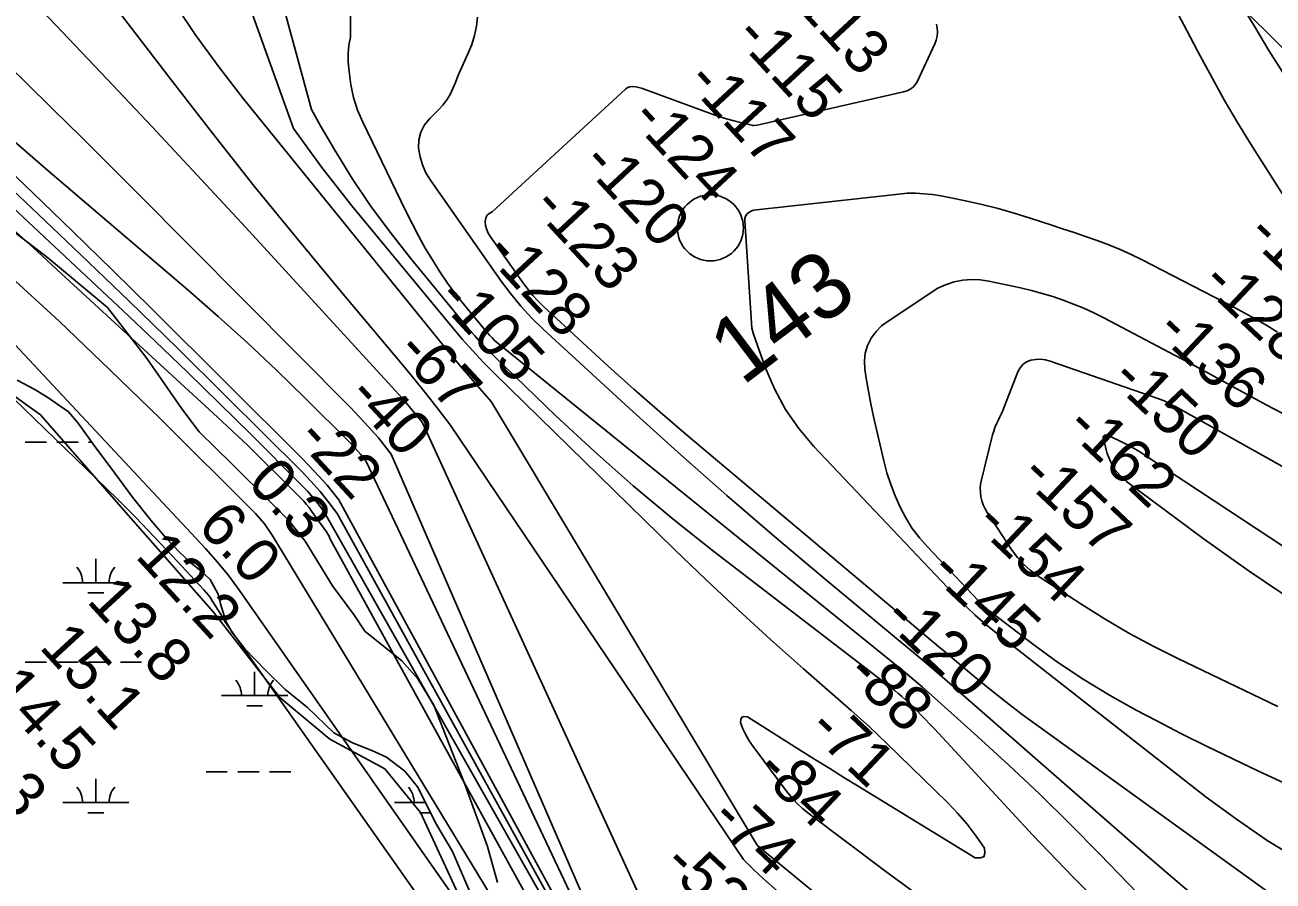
# Model space of a CAD drawing. Extents: x 3477039 to 3515015, y 546746 to 572297.
# Drawn here: x 3502424 to 3504314, y 558514 to 559809 of the extents above; entities that cross this region are included whole.
import ezdxf

# ---------------------------------------------------------------- set-up
doc = ezdxf.new("R2010")
doc.units = 0
for name, color, linetype in [('V-RIVR-EDGE', 7, 'Continuous'), ('V-RIVR-IDEN', 7, 'Continuous'), ('V-RIVR-MILE', 7, 'Continuous'), ('V-RIVR-RANG', 7, 'Continuous'), ('V-RRAP-RVMT', 7, 'Continuous'), ('V-SITE-VEGE', 7, 'Continuous'), ('V-TOPO-DPTH', 7, 'Continuous'), ('V-TOPO-MAJR', 7, 'Continuous'), ('V-TOPO-MINR', 7, 'Continuous'), ('V-TOPO-WATR', 7, 'Continuous'), ('V-WETL-SWMP', 7, 'Continuous')]:
    doc.layers.add(name, color=color, linetype=linetype)

msp = doc.modelspace()

# ---------------------------------------------------------------- linework, layer by layer
at = {"layer": 'V-RIVR-EDGE'}
msp.add_lwpolyline([(3502397.4, 559504), (3502457.9, 559457.7), (3502549, 559381.8), (3502608.8, 559304.2), (3502661.4, 559228.4), (3502687.8, 559193.6), (3502737.5, 559144.8), (3502796.8, 559086.4), (3502823.1, 559059.9), (3502848.2, 559028.1), (3502889.5, 558960.7), (3502923, 558915.6), (3502938.6, 558892.2), (3502994.3, 558847), (3503018.8, 558819.9), (3503042.7, 558780.3), (3503090.5, 558658.9), (3503124.4, 558566.3), (3503139.3, 558511.7)], dxfattribs=at)
at = {"layer": 'V-RIVR-MILE'}
msp.add_circle((3503461.6, 559502.4), 50, dxfattribs=at)
at = {"layer": 'V-RRAP-RVMT'}
msp.add_lwpolyline([(3504266.7, 559835.2), (3504378.3, 559725)], dxfattribs=at)
at = {"layer": 'V-SITE-VEGE'}
msp.add_lwpolyline([(3502342.7, 559293.9), (3502447.4, 559219.6), (3502573.1, 559075.7), (3502709.5, 558920.7), (3502809.8, 558791.8), (3502885.5, 558728.8), (3502968.7, 558683.9), (3503022.5, 558617.5), (3503111, 558426.8)], dxfattribs=at)
at = {"layer": 'V-TOPO-DPTH'}
for points in [[(3502358.5, 559787), (3502424.1, 559723.3), (3502466.7, 559681.7), (3502509.1, 559640), (3502551.4, 559598), (3502593.4, 559555.9), (3502916.6, 559230.8), (3502938.1, 559208), (3502958.9, 559184.5), (3502978.4, 559160), (3503318, 558377.8)], [(3503318, 558377.8), (3502978.4, 559160), (3502958.9, 559184.5), (3502938.1, 559208), (3502916.6, 559230.8), (3502593.4, 559555.9), (3502551.4, 559598), (3502509.1, 559640), (3502466.7, 559681.7), (3502424.1, 559723.3), (3502358.5, 559787)], [(3502236.7, 559690.5), (3502572.4, 559376.6), (3502621.4, 559330.4), (3502670, 559283.8), (3502718.2, 559236.8), (3502766.1, 559189.5), (3502842, 559113.7), (3502851.5, 559103.8), (3502860.5, 559093.6), (3502869.1, 559082.9), (3502877.3, 559071.9), (3503281.1, 558358.7)], [(3502236.7, 559690.5), (3502572.4, 559376.6), (3502621.4, 559330.4), (3502670, 559283.8), (3502718.2, 559236.8), (3502766.1, 559189.5), (3502842, 559113.7), (3502851.5, 559103.8), (3502860.5, 559093.6), (3502869.1, 559082.9), (3502877.3, 559071.9), (3503281.1, 558358.7)], [(3502393.5, 559645.8), (3502424.2, 559619), (3502455, 559592.3), (3502485.8, 559565.8), (3502516.8, 559539.3), (3502671.1, 559407.9), (3502716.4, 559368.5), (3502761, 559328.3), (3502804.7, 559287.1), (3502847.8, 559245.2), (3502915.4, 559177.9), (3502923.9, 559168.9), (3502932.1, 559159.7), (3502939.9, 559150), (3503314.6, 558358.3)], [(3503314.6, 558358.3), (3502939.9, 559150), (3502932.1, 559159.7), (3502923.9, 559168.9), (3502915.4, 559177.9), (3502847.8, 559245.2), (3502804.7, 559287.1), (3502761, 559328.3), (3502716.4, 559368.5), (3502671.1, 559407.9), (3502516.8, 559539.3), (3502485.8, 559565.8), (3502455, 559592.3), (3502424.2, 559619), (3502393.5, 559645.8)], [(3503297.9, 558358.5), (3502899.1, 559090.6), (3502881.3, 559112.8), (3502862.3, 559133.9), (3502842.7, 559154.5), (3502616.3, 559379.3), (3502556.4, 559438.3), (3502496.3, 559497), (3502435.7, 559555.2), (3502374.8, 559613.2)], [(3503297.9, 558358.5), (3502899.1, 559090.6), (3502881.3, 559112.8), (3502862.3, 559133.9), (3502842.7, 559154.5), (3502616.3, 559379.3), (3502556.4, 559438.3), (3502496.3, 559497), (3502435.7, 559555.2), (3502374.8, 559613.2)], [(3503182.7, 558259.2), (3502726.3, 558906.6), (3502724.2, 558910.6), (3502722, 558914.6), (3502719.7, 558918.5), (3502717.3, 558922.4), (3502707.4, 558938.2), (3502704.6, 558942.5), (3502701.5, 558946.7), (3502698.3, 558950.7), (3502694.9, 558954.5), (3502647.3, 559005.8), (3502619.7, 559035), (3502591.9, 559063.9), (3502563.5, 559092.3), (3502078.1, 559561.4)], [(3503238.8, 558311.7), (3502797.9, 559037.4), (3502786.3, 559054.4), (3502772.8, 559070.3), (3502628.4, 559213.7), (3502552.4, 559287.8), (3502475.5, 559361.1), (3502397.3, 559432.9)], [(3502397.3, 559432.9), (3502475.5, 559361.1), (3502552.4, 559287.8), (3502628.4, 559213.7), (3502772.8, 559070.3), (3502786.3, 559054.4), (3502797.9, 559037.4), (3503238.8, 558311.7)]]:
    msp.add_lwpolyline(points, dxfattribs=at)
at = {"layer": 'V-TOPO-MAJR'}
for points in [[(3502917.4, 559907.9), (3502916.6, 559791.2), (3502914.2, 559778.9), (3502913.3, 559766.5), (3502913.4, 559753.9), (3502914.5, 559738.9), (3502917.2, 559719.1), (3502921.2, 559699.6), (3502927.5, 559680.7), (3502935.2, 559662.2), (3503000.4, 559527.6), (3503009.9, 559508.8), (3503019.7, 559490.2), (3503030, 559471.9), (3503040.7, 559453.8), (3503052, 559436), (3503063.8, 559418.7), (3503076.3, 559401.8), (3503089.3, 559385.3), (3503120.1, 559348.1), (3503123.7, 559343.9), (3503127.3, 559339.9), (3503131.1, 559335.9), (3503134.9, 559332.1), (3503756.5, 558829.7), (3503769.7, 558818.5), (3503782.8, 558807.1), (3503795.8, 558795.6), (3503865.8, 558732.9), (3503913.3, 558689.5), (3503960.2, 558645.4), (3504006, 558600.3), (3504051.3, 558554.6), (3504194.5, 558406.5)], [(3502422.1, 559861.5), (3502431.8, 559850.5), (3502548.2, 559727.6), (3502616.3, 559655.3), (3502684.2, 559582.8), (3502751.7, 559509.9), (3502819, 559436.8), (3502989.8, 559250.1), (3502998.9, 559239.9), (3503007.8, 559229.6), (3503016.5, 559219), (3503025, 559208.2), (3503381, 558432.8)], [(3504423.2, 559088), (3504168.2, 559230.4), (3504165.6, 559231.8), (3504163, 559233.2), (3504160.3, 559234.6), (3504157.7, 559236), (3504151.5, 559239.3), (3504148.8, 559240.6), (3504144.7, 559242.4), (3504140.5, 559243.9), (3503976, 559300.7), (3503968.8, 559302.5), (3503961.6, 559303.5), (3503954.3, 559303.2), (3503947, 559302.1), (3503940.4, 559299.5), (3503934.8, 559295.8), (3503930.4, 559290.7), (3503926.9, 559284.5), (3503906.9, 559232.5), (3503904.7, 559227), (3503902.4, 559221.6), (3503899.9, 559216.3), (3503897.3, 559211), (3503894.8, 559205.7), (3503892.5, 559200.3), (3503890.7, 559194.8), (3503889, 559189.2), (3503871.9, 559121.1), (3503870.8, 559114.7), (3503870.1, 559108.3), (3503870.4, 559101.9), (3503871.1, 559095.5), (3503872.7, 559089.2), (3503874.7, 559083.1), (3503877.5, 559077.3), (3503880.7, 559071.6), (3503918.6, 559014.2), (3503926.8, 559003.4), (3503935.7, 558993.4), (3503945.7, 558984.6), (3503956.5, 558976.5), (3504023.8, 558932.5), (3504059.3, 558910.3), (3504095.3, 558889.1), (3504132.2, 558869.4), (3504169.6, 558850.6), (3504207.4, 558832.6), (3504245.2, 558814.5), (3504283, 558796.2), (3504320.7, 558777.9)]]:
    msp.add_lwpolyline(points, dxfattribs=at)
at = {"layer": 'V-TOPO-MINR'}
for points in [[(3502729.4, 560152.8), (3502857.6, 559681.7), (3502871.4, 559656.8), (3502893.2, 559619.8), (3502919.5, 559577.3), (3502947, 559535.8), (3502976.6, 559495.7), (3503007.4, 559456.5), (3503095.6, 559349.7), (3503104.9, 559338.8), (3503114.5, 559328.1), (3503124.5, 559317.7), (3503134.7, 559307.6), (3503227.8, 559218), (3503285.6, 559164.3), (3503344.5, 559111.8), (3503405.2, 559061.4), (3503467, 559012.4), (3503705.9, 558829.2), (3503711.3, 558825), (3503716.8, 558820.9), (3503722.3, 558816.7), (3503725.4, 558814.3), (3503729.3, 558811.3), (3503733.1, 558808.3), (3503737, 558805.2), (3503740.8, 558802.2), (3503745.8, 558798), (3503747, 558797), (3503750.8, 558793.7), (3503757.4, 558787.8), (3503761.9, 558783.7), (3503766.4, 558779.5), (3503770.8, 558775.2), (3503775.1, 558770.9), (3503780.1, 558765.7), (3503786.9, 558758.8), (3503793.6, 558751.8), (3503800.3, 558744.7), (3503806.9, 558737.6), (3503949.2, 558584), (3504011, 558519.6), (3504074.1, 558456.5)], [(3504329.4, 559735.9), (3504306.9, 559770.8), (3504285.7, 559806.5), (3504112.4, 560087.7)], [(3502688.8, 560047.6), (3502830.3, 559653), (3502873.4, 559593.7), (3502918.6, 559536), (3503071.1, 559351.4), (3503086.2, 559333.6), (3503101.7, 559316.2), (3503117.8, 559299.3), (3503134.2, 559282.7), (3503407.2, 559015.9), (3503455.1, 558969.8), (3503503.6, 558924.3), (3503552.8, 558879.5), (3503602.5, 558835.3), (3503674.9, 558772), (3503688.6, 558759.8), (3503702.3, 558747.4), (3503715.7, 558734.8), (3503729, 558722), (3503820.4, 558632.9), (3503835.9, 558616.7), (3503850.6, 558599.9), (3503864.1, 558582.1), (3503876.7, 558563.6), (3503877.2, 558556.1), (3503875.4, 558550.8), (3503870.1, 558548.9), (3503862.6, 558549.2), (3503685.6, 558657.4), (3503663.9, 558670.8), (3503642.3, 558684.1), (3503620.6, 558697.6), (3503599.1, 558711.1), (3503517.7, 558762.3), (3503512.9, 558762.8), (3503509.3, 558761.8), (3503507.6, 558758.5), (3503507, 558753.8), (3503510.9, 558744.2), (3503515.3, 558735), (3503520.5, 558726.2), (3503526.2, 558717.6), (3503576.4, 558650.3), (3503584.2, 558640.7), (3503592.5, 558631.6), (3503601.6, 558623.2), (3503611.2, 558615.4), (3503727.1, 558528.5), (3503795.5, 558478.4)], [(3502503.4, 559911.5), (3502645.2, 559726.3), (3502707.8, 559645.7), (3502771.1, 559565.7), (3502835.5, 559486.6), (3502900.6, 559408), (3502993.6, 559297.5), (3503012.6, 559274.5), (3503031.4, 559251.3), (3503049.7, 559227.8), (3503067.8, 559204.2), (3503512, 558546.5), (3503526.8, 558531.5), (3503542.2, 558517.1), (3503714.2, 558365.4)], [(3502648, 559844.9), (3502681.6, 559794.8), (3502717.3, 559746.1), (3502754.3, 559698.4), (3503032.6, 559354.5), (3503056.5, 559325.4), (3503080.5, 559296.6), (3503104.9, 559268), (3503129.5, 559239.6), (3503532.5, 558568.3), (3503536.4, 558564.5), (3503540.6, 558561), (3503680.3, 558446.3)], [(3504348.8, 559520.1), (3504280, 559629.1), (3504259.8, 559662), (3504240.1, 559695.2), (3504203, 559762.9), (3504199, 559770.4), (3504183, 559800.9), (3504166.8, 559831.3)], [(3503109.2, 559821.5), (3503107.3, 559807.4), (3503104.4, 559793.5), (3503100.2, 559780), (3503094.9, 559766.8), (3503087.3, 559750), (3503083.2, 559740.9), (3503079.3, 559731.8), (3503075.5, 559722.5), (3503071.8, 559713.3), (3503067.6, 559704.4), (3503062.7, 559696), (3503056.7, 559688.2), (3503050.1, 559681), (3503036.6, 559668), (3503028.8, 559658.1), (3503023.1, 559647.4), (3503020.4, 559635.6), (3503019.8, 559623), (3503022.1, 559610), (3503025.6, 559597.6), (3503031, 559585.8), (3503037.7, 559574.5), (3503144.9, 559421.7), (3503159.5, 559402.4), (3503174.8, 559383.7), (3503191.3, 559366), (3503208.6, 559349), (3503338.5, 559229.8), (3503412.2, 559163.1), (3503486.7, 559097.2), (3503562.2, 559032.4), (3503638.3, 558968.4), (3503740.6, 558883.7), (3503766, 558862.5), (3503791.2, 558841.2), (3503816.3, 558819.7), (3503841.3, 558798), (3504093.2, 558577.8), (3504144.4, 558533.4), (3504196, 558489.3)], [(3503804, 559810.6), (3503805.2, 559804.6), (3503805.4, 559798.5), (3503804.9, 559792.5), (3503803.4, 559786.7), (3503801.3, 559780.9), (3503774.8, 559723.5), (3503771.9, 559719), (3503768.5, 559715.1), (3503764.2, 559712.1), (3503759.4, 559709.8), (3503754.1, 559708.2), (3503537, 559658.9), (3503532.4, 559657.7), (3503527.7, 559657.3), (3503526.1, 559657.4), (3503524.6, 559657.7), (3503505, 559662.4), (3503493.8, 559665.3), (3503482.6, 559668.5), (3503471.5, 559672.1), (3503460.5, 559675.9), (3503357.4, 559713.8), (3503353, 559715), (3503348.5, 559715.9), (3503344, 559716.1), (3503339.4, 559715.8), (3503335.7, 559714.5), (3503332.9, 559712.4), (3503131.3, 559526.5), (3503126.8, 559524.2), (3503123.3, 559521.1), (3503121.4, 559516.9), (3503120.5, 559511.9), (3503121.2, 559506.2), (3503122.6, 559500.7), (3503124.9, 559495.6), (3503127.8, 559490.6), (3503178.6, 559418.1), (3503185.5, 559409), (3503192.7, 559400.2), (3503200.4, 559391.9), (3503208.5, 559383.9), (3503268.4, 559328.3), (3503306.9, 559293), (3503345.8, 559258.2), (3503385.3, 559223.9), (3503425, 559189.9), (3503810.6, 558865.9), (3503814, 558863.1), (3503815.1, 558862.2), (3503860.6, 558824.1), (3503884.7, 558804.4), (3503909, 558785.1), (3503933.8, 558766.2), (3503958.8, 558747.8), (3504425, 558411.5)], [(3502358.5, 559787), (3502424.1, 559723.3), (3502466.7, 559681.7), (3502509.1, 559640), (3502551.4, 559598), (3502593.4, 559555.9), (3502916.6, 559230.8), (3502938.1, 559208), (3502958.9, 559184.5), (3502978.4, 559160), (3503318, 558377.8)], [(3502236.7, 559690.5), (3502572.4, 559376.6), (3502621.4, 559330.4), (3502670, 559283.8), (3502718.2, 559236.8), (3502766.1, 559189.5), (3502842, 559113.7), (3502851.5, 559103.8), (3502860.5, 559093.6), (3502869.1, 559082.9), (3502877.3, 559071.9), (3503281.1, 558358.7)], [(3502266.5, 559690.2), (3502434, 559532.6), (3502508.1, 559462.3), (3502581.8, 559391.5), (3502654.8, 559320.2), (3502727.5, 559248.4), (3502842.4, 559134.1), (3502856.9, 559118.9), (3502870.9, 559103.2), (3502884.1, 559086.8), (3502896.7, 559069.9), (3503289.5, 558358.6)], [(3502393.5, 559645.8), (3502424.2, 559619), (3502455, 559592.3), (3502485.8, 559565.8), (3502516.8, 559539.3), (3502671.1, 559407.9), (3502716.4, 559368.5), (3502761, 559328.3), (3502804.7, 559287.1), (3502847.8, 559245.2), (3502915.4, 559177.9), (3502923.9, 559168.9), (3502932.1, 559159.7), (3502939.9, 559150), (3503314.6, 558358.3)], [(3502374.8, 559613.2), (3502435.7, 559555.2), (3502496.3, 559497), (3502556.4, 559438.3), (3502616.3, 559379.3), (3502842.7, 559154.5), (3502862.3, 559133.9), (3502881.3, 559112.8), (3502899.1, 559090.6), (3503297.9, 558358.5)], [(3502078.1, 559561.4), (3502563.5, 559092.3), (3502591.9, 559063.9), (3502619.7, 559035), (3502647.3, 559005.8), (3502694.9, 558954.5), (3502698.3, 558950.7), (3502701.5, 558946.7), (3502704.6, 558942.5), (3502707.4, 558938.2), (3502717.3, 558922.4), (3502719.7, 558918.5), (3502722, 558914.6), (3502724.2, 558910.6), (3502726.3, 558906.6), (3503182.7, 558259.2)], [(3504320.1, 559344.6), (3504303.9, 559354.6), (3504287.5, 559364.2), (3504270.8, 559373.5), (3504254, 559382.4), (3504115.3, 559453.9), (3504098.7, 559462), (3504081.8, 559469.7), (3504064.7, 559476.6), (3504047.3, 559483.1), (3504029.8, 559489.2), (3504012.2, 559495.2), (3503994.6, 559501.1), (3503977, 559506.9), (3503946, 559517.1), (3503921.7, 559524.6), (3503897.3, 559531.6), (3503872.7, 559537.8), (3503847.9, 559543.4), (3503823.4, 559548.6), (3503810.7, 559550.9), (3503798, 559552.8), (3503785.2, 559554.1), (3503772.3, 559554.8), (3503759.5, 559554.7), (3503746.8, 559553.6), (3503526.9, 559529.1), (3503523.2, 559527.7), (3503519.7, 559525.8), (3503516.9, 559523.1), (3503514.9, 559520.2), (3503513.9, 559516.7), (3503513.6, 559512.9), (3503524.3, 559350.5), (3503526.9, 559341.4), (3503544.5, 559291.5), (3503558.5, 559258.8), (3503575.1, 559227.6), (3503595.4, 559198.7), (3503618.3, 559171.4), (3503839.5, 558938.6), (3503850.8, 558927.3), (3503862.4, 558916.3), (3503874.5, 558905.8), (3503886.9, 558895.7), (3504212.5, 558641.1), (3504258.1, 558607.4), (3504304.8, 558575.3), (3504353.1, 558545.8)], [(3502212.5, 559534.8), (3502697.1, 559017.2), (3502715.3, 558996.7), (3502732.5, 558975.6), (3502748.5, 558953.4), (3503215.2, 558287.1)], [(3502405.1, 559500.7), (3502442.2, 559466.9), (3502479.1, 559433), (3502715.2, 559216), (3502738.2, 559194.5), (3502761.1, 559172.9), (3502783.7, 559151), (3502806.1, 559128.8), (3502841.6, 559093.3), (3502846, 559088.7), (3502850.2, 559083.9), (3502854.1, 559079), (3502857.9, 559073.9), (3502880.5, 559042.2), (3502882.5, 559039), (3502884.2, 559035.7), (3502885.6, 559032.3), (3503256, 558360)], [(3504327.4, 559222.2), (3504304.1, 559234.3), (3504280.9, 559246.7), (3504257.9, 559259.4), (3504234.9, 559272.1), (3504211.9, 559284.7), (3504188.7, 559297.1), (3504165.5, 559309.4), (3504057.4, 559366.1), (3504042.3, 559373.6), (3504027.1, 559380.7), (3504011.6, 559387.1), (3503995.9, 559393), (3503979.9, 559398.4), (3503963.9, 559403.3), (3503947.6, 559407.6), (3503931.3, 559411.5), (3503883.1, 559421.9), (3503869.9, 559423.8), (3503856.8, 559424.4), (3503843.7, 559423.2), (3503830.7, 559420.7), (3503829.4, 559420.4), (3503817.5, 559416.2), (3503806.2, 559411), (3503730.8, 559361.4), (3503720.9, 559354.3), (3503712.4, 559345.5), (3503704.9, 559335.6), (3503699.6, 559324.5), (3503696, 559313), (3503694.9, 559301.1), (3503695.5, 559288.8), (3503697.6, 559274.9), (3503700.9, 559255.5), (3503704.5, 559236.1), (3503708.6, 559216.7), (3503712.9, 559197.5), (3503724.1, 559149.9), (3503729, 559131.9), (3503734.6, 559114.2), (3503741.3, 559096.9), (3503748.8, 559079.8), (3503757.6, 559063.4), (3503767.3, 559047.7), (3503778.5, 559033), (3503790.6, 559019), (3503867, 558938.7), (3503871.3, 558934.4), (3503875.7, 558930.3), (3503880.2, 558926.3), (3503884.9, 558922.5), (3503949.5, 558872.8), (3503987.2, 558845.3), (3504025.8, 558819.2), (3504065.7, 558795.1), (3504106.5, 558772.4), (3504136.5, 558756.7), (3504174.9, 558736.9), (3504213.6, 558717.5), (3504252.4, 558698.7), (3504291.5, 558680.2), (3504330.7, 558661.9)], [(3504520.1, 558894.4), (3504118, 559159.6), (3504110.3, 559164.5), (3504102.4, 559169.1), (3504094.3, 559173.5), (3504086.2, 559177.6), (3504064.5, 559188.1), (3504063, 559188.6), (3504058.5, 559188.5), (3504057.4, 559187.8), (3504056.6, 559187), (3504056.3, 559185.8), (3504056.3, 559184.5), (3504062.6, 559161.2), (3504067.3, 559148.8), (3504073.5, 559137.4), (3504081.8, 559127.5), (3504091.6, 559118.6), (3504207.7, 559032.5), (3504277.6, 558982.7), (3504348.7, 558934.8)]]:
    msp.add_lwpolyline(points, dxfattribs=at)
at = {"layer": 'V-TOPO-WATR'}
msp.add_lwpolyline([(3502397.3, 559432.9), (3502475.5, 559361.1), (3502552.4, 559287.8), (3502628.4, 559213.7), (3502772.8, 559070.3), (3502786.3, 559054.4), (3502797.9, 559037.4), (3503238.8, 558311.7)], dxfattribs=at)
at = {"layer": 'V-WETL-SWMP'}
for p, q in [((3502424.3, 559177.9), (3502456.3, 559177.9)), ((3502472.3, 559177.9), (3502504.3, 559177.9)), ((3502520.3, 559177.9), (3502525.1, 559177.9)), ((3502531.1, 558965.3), (3502531.1, 559001.3)), ((3502481.1, 558965.3), (3502581.1, 558965.3)), ((3502519.1, 558949.9), (3502543.1, 558949.9)), ((3502424.3, 558845.2), (3502456.3, 558845.2)), ((3502472.3, 558845.2), (3502504.3, 558845.2)), ((3502520.3, 558845.2), (3502552.3, 558845.2)), ((3502568.3, 558845.2), (3502600.3, 558845.2)), ((3502771.6, 558794.5), (3502771.6, 558830.5)), ((3502721.6, 558794.5), (3502821.6, 558794.5)), ((3502759.6, 558779.1), (3502783.6, 558779.1)), ((3502698.2, 558679.1), (3502730.2, 558679.1)), ((3502746.2, 558679.1), (3502778.2, 558679.1)), ((3502794.2, 558679.1), (3502826.2, 558679.1)), ((3502531.1, 558632.6), (3502531.1, 558668.6)), ((3502481.1, 558632.6), (3502581.1, 558632.6)), ((3502983.1, 558632.6), (3503030.3, 558632.6)), ((3502519.1, 558617.2), (3502543.1, 558617.2)), ((3503021.1, 558617.2), (3503038.1, 558617.2))]:
    msp.add_line(p, q, dxfattribs=at)
for points in [[(3502412, 559272), (3502437.6, 559258.1), (3502457.1, 559246.7), (3502476.6, 559233), (3502490, 559224.2), (3502504.5, 559206.8)], [(3502504.5, 559206.8), (3502531.1, 559169.5), (3502552.8, 559140.9), (3502586.6, 559095), (3502614.4, 559060.2), (3502637.4, 559032.8), (3502658, 559011.7), (3502675, 558995.4), (3502690.8, 558982.9), (3502704.2, 558970.4), (3502716.2, 558948.2), (3502719.7, 558933.4), (3502727.9, 558907.4), (3502737.5, 558890.1), (3502756.8, 558865.2), (3502788.4, 558832.8), (3502817.5, 558804.2), (3502851.5, 558776.7), (3502891.6, 558738), (3502919.6, 558722.9), (3502949, 558711.4), (3502971, 558701.3), (3502999, 558680), (3503018.3, 558656.4), (3503047, 558599.4), (3503071.1, 558558.5), (3503102.1, 558486.8)]]:
    msp.add_lwpolyline(points, dxfattribs=at)
for centre, start, end in [((3502475.9, 558965.8), 359.2282, 40.7718), ((3502586.4, 558965.8), 139.2282, 180.7718), ((3502716.4, 558795), 359.2282, 40.7718), ((3502826.9, 558795), 139.2282, 180.7718), ((3502475.9, 558633.1), 359.2282, 40.7718), ((3502586.4, 558633.1), 139.2282, 180.7718), ((3502977.8, 558633.1), 359.2282, 40.7718)]:
    msp.add_arc(centre, 35.2, start, end, dxfattribs=at)

# ---------------------------------------------------------------- texts
at = {"layer": 'V-RIVR-IDEN'}
msp.add_text('143', height=100, rotation=37.038, dxfattribs=at).set_placement((3503510, 559262.3))
at = {"layer": 'V-RIVR-RANG'}
for s, rotation, p in [('-113', 312.8696, (3503568.2, 559860.1)), ('-115', 312.8696, (3503495.8, 559791.1)), ('-117', 312.8696, (3503423.3, 559722.3)), ('-124', 312.8696, (3503338.7, 559666.4)), ('-120', 312.8696, (3503264.5, 559599.4)), ('-123', 312.8696, (3503189.4, 559533.3)), ('-120', 316.6637, (3504271.3, 559489.2)), ('-128', 312.8696, (3503117.8, 559463.5)), ('-128', 316.6637, (3504202.7, 559416.5)), ('-105', 312.8696, (3503045, 559394.8)), ('-136', 316.6637, (3504133.9, 559343.9)), ('-67', 312.8696, (3502983.6, 559314)), ('-150', 316.6637, (3504065.7, 559270.8)), ('-40', 312.8696, (3502909.8, 559246.6)), ('-162', 316.6637, (3503997.1, 559198.1)), ('-22', 312.8696, (3502832.9, 559182.4)), ('0.3', 312.8696, (3502758.6, 559115.5)), ('-157', 316.6637, (3503928.4, 559125.3)), ('6.0', 312.8696, (3502683.1, 559049.8)), ('-154', 316.6637, (3503860, 559052.4)), ('12.2', 312.5883, (3502589.4, 559004.7)), ('-145', 316.6637, (3503791.4, 558979.7)), ('13.8', 312.5883, (3502515.9, 558936.8)), ('-120', 316.6637, (3503720.9, 558908.7)), ('15.1', 312.5883, (3502444, 558867.2)), ('14.5', 312.5883, (3502369, 558801.1)), ('-88', 316.6637, (3503664.9, 558824)), ('14.3', 312.5883, (3502295.5, 558733.3)), ('-71', 316.6637, (3503607, 558741.1)), ('-84', 316.6637, (3503527.9, 558678.4)), ('-74', 316.6637, (3503459.5, 558605.4)), ('-52', 316.6637, (3503387.4, 558535.9))]:
    msp.add_text(s, height=67, rotation=rotation, dxfattribs=at).set_placement(p)

doc.saveas('drawing.dxf')
